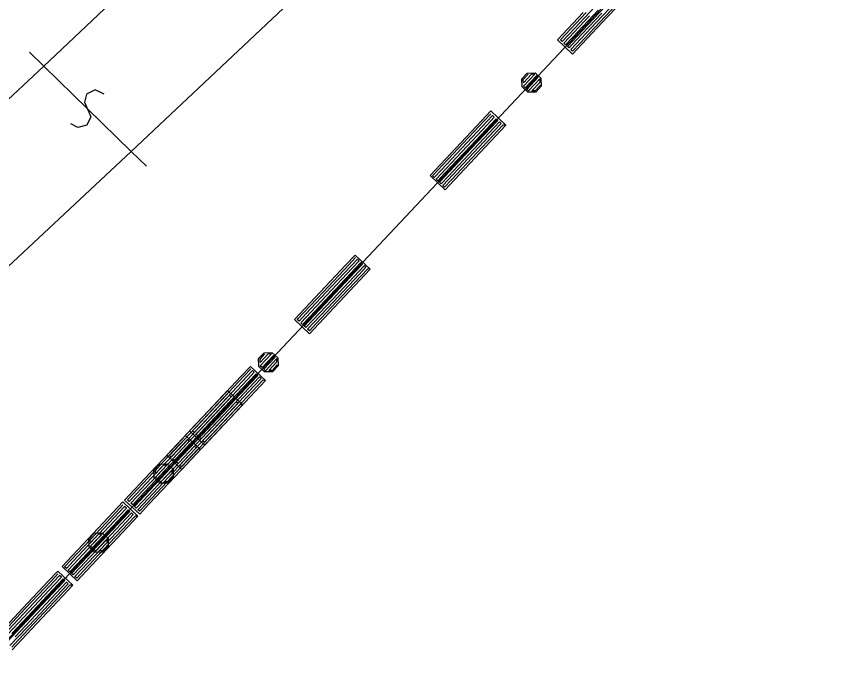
# Model space of a CAD drawing. Extents: x -266179 to -264727, y -1243225 to -1241702.
# Drawn here: x -265565.75 to -265537.77, y -1243143.54 to -1243120.99 of the extents above; entities that cross this region are included whole.
import ezdxf

# ---------------------------------------------------------------- set-up
doc = ezdxf.new("R2010")
doc.units = 0
for name, color, linetype in [('Vrstva 1', 7, 'Continuous'), ('Vrstva 19', 7, 'Continuous'), ('Vrstva 2', 7, 'Continuous'), ('Vrstva 21', 7, 'Continuous')]:
    doc.layers.add(name, color=color, linetype=linetype)

msp = doc.modelspace()

# ---------------------------------------------------------------- linework, layer by layer
at = {"layer": 'Vrstva 1'}
for p, q in [((-265537.77, -1243112), (-265552.77, -1243127.96)), ((-265552.77, -1243127.96), (-265565.22, -1243141.2)), ((-265565.22, -1243141.2), (-265567.42, -1243143.54))]:
    msp.add_line(p, q, dxfattribs=at)
at = {"layer": 'Vrstva 19'}
for p, q in [((-265537.77, -1243112), (-265552.77, -1243127.96)), ((-265552.77, -1243127.96), (-265565.22, -1243141.2)), ((-265565.22, -1243141.2), (-265567.42, -1243143.54))]:
    msp.add_line(p, q, dxfattribs=at)
for points in [[(-265544.879, -1243120.075), (-265545.749, -1243121), (-265546.618, -1243121.926), (-265546.933, -1243122.261), (-265547.444, -1243121.782), (-265546.574, -1243120.856)], [(-265545.95, -1243120.879), (-265546.82, -1243121.805), (-265547.053, -1243122.052), (-265547.111, -1243121.998), (-265546.242, -1243121.072), (-265545.372, -1243120.147)], [(-265544.964, -1243120.063), (-265545.834, -1243120.989), (-265546.704, -1243121.914), (-265546.936, -1243122.162), (-265546.995, -1243122.107), (-265546.125, -1243121.182), (-265545.255, -1243120.256)], [(-265546.184, -1243120.66), (-265547.053, -1243121.585), (-265547.286, -1243121.833), (-265547.345, -1243121.778), (-265546.475, -1243120.853)], [(-265546.067, -1243120.77), (-265546.937, -1243121.695), (-265547.17, -1243121.943), (-265547.228, -1243121.888), (-265546.358, -1243120.963)], [(-265547.996, -1243123.348), (-265548.181, -1243123.545), (-265548.45, -1243123.553), (-265548.646, -1243123.368), (-265548.655, -1243123.1), (-265548.47, -1243122.903), (-265548.201, -1243122.895), (-265548.005, -1243123.079), (-265547.996, -1243123.348), (-265548.032, -1243123.328), (-265548.197, -1243123.503), (-265548.31, -1243123.506), (-265548.036, -1243123.215), (-265548.039, -1243123.102), (-265548.423, -1243123.51), (-265548.481, -1243123.455), (-265548.098, -1243123.047), (-265548.156, -1243122.992), (-265548.539, -1243123.4), (-265548.598, -1243123.345), (-265548.214, -1243122.937), (-265548.327, -1243122.941), (-265548.601, -1243123.232), (-265548.605, -1243123.119), (-265548.44, -1243122.944)], [(-265549.193, -1243124.666), (-265550.063, -1243125.591), (-265550.933, -1243126.516), (-265551.248, -1243126.852), (-265551.758, -1243126.372), (-265550.888, -1243125.447), (-265550.019, -1243124.521), (-265549.703, -1243124.186), (-265549.193, -1243124.666), (-265549.292, -1243124.669), (-265550.162, -1243125.594), (-265551.032, -1243126.52), (-265551.265, -1243126.767), (-265551.323, -1243126.713), (-265550.453, -1243125.787), (-265549.584, -1243124.862), (-265549.351, -1243124.614), (-265549.409, -1243124.559), (-265550.279, -1243125.485), (-265551.148, -1243126.41), (-265551.381, -1243126.658), (-265551.44, -1243126.603), (-265550.57, -1243125.677), (-265549.7, -1243124.752), (-265549.467, -1243124.504), (-265549.526, -1243124.45), (-265550.395, -1243125.375), (-265551.265, -1243126.3), (-265551.498, -1243126.548), (-265551.556, -1243126.493), (-265550.686, -1243125.568), (-265549.817, -1243124.642), (-265549.584, -1243124.395), (-265549.642, -1243124.34), (-265550.512, -1243125.265), (-265551.382, -1243126.191), (-265551.614, -1243126.439), (-265551.673, -1243126.384), (-265550.803, -1243125.458), (-265549.933, -1243124.533), (-265549.7, -1243124.285)], [(-265553.783, -1243129.547), (-265554.653, -1243130.472), (-265555.523, -1243131.397), (-265555.838, -1243131.733), (-265556.348, -1243131.253), (-265555.478, -1243130.328), (-265554.608, -1243129.402), (-265554.293, -1243129.067), (-265553.783, -1243129.547), (-265553.868, -1243129.535), (-265554.738, -1243130.461), (-265555.608, -1243131.386), (-265555.841, -1243131.634), (-265555.899, -1243131.579), (-265555.029, -1243130.653), (-265554.16, -1243129.728), (-265553.927, -1243129.48), (-265553.985, -1243129.426), (-265554.855, -1243130.351), (-265555.725, -1243131.276), (-265555.957, -1243131.524), (-265556.016, -1243131.469), (-265555.146, -1243130.544), (-265554.276, -1243129.618), (-265554.043, -1243129.371), (-265554.102, -1243129.316), (-265554.971, -1243130.241), (-265555.841, -1243131.167), (-265556.074, -1243131.415), (-265556.132, -1243131.36), (-265555.263, -1243130.434), (-265554.393, -1243129.509), (-265554.16, -1243129.261), (-265554.218, -1243129.206), (-265555.088, -1243130.132), (-265555.958, -1243131.057), (-265556.191, -1243131.305), (-265556.249, -1243131.25), (-265555.379, -1243130.325), (-265554.509, -1243129.399), (-265554.277, -1243129.152)], [(-265556.901, -1243132.82), (-265557.085, -1243133.016), (-265557.354, -1243133.025), (-265557.551, -1243132.84), (-265557.559, -1243132.571), (-265557.374, -1243132.375), (-265557.106, -1243132.366), (-265556.909, -1243132.551), (-265556.901, -1243132.82), (-265556.937, -1243132.8), (-265557.101, -1243132.974), (-265557.214, -1243132.978), (-265556.94, -1243132.687), (-265556.944, -1243132.573), (-265557.327, -1243132.982), (-265557.385, -1243132.927), (-265557.002, -1243132.519), (-265557.06, -1243132.464), (-265557.444, -1243132.872), (-265557.502, -1243132.817), (-265557.118, -1243132.409), (-265557.232, -1243132.413), (-265557.505, -1243132.704), (-265557.509, -1243132.591), (-265557.345, -1243132.416)], [(-265557.328, -1243133.316), (-265558.197, -1243134.241), (-265559.067, -1243135.167), (-265559.382, -1243135.502), (-265559.892, -1243135.023), (-265559.023, -1243134.097), (-265558.153, -1243133.172), (-265557.838, -1243132.837), (-265557.328, -1243133.316), (-265557.413, -1243133.304), (-265558.283, -1243134.23), (-265559.152, -1243135.155), (-265559.385, -1243135.403), (-265559.444, -1243135.348), (-265558.574, -1243134.423), (-265557.704, -1243133.497), (-265557.471, -1243133.25), (-265557.53, -1243133.195), (-265558.399, -1243134.12), (-265559.269, -1243135.046), (-265559.502, -1243135.294), (-265559.56, -1243135.239), (-265558.69, -1243134.313), (-265557.821, -1243133.388), (-265557.588, -1243133.14), (-265557.646, -1243133.085), (-265558.516, -1243134.011), (-265559.386, -1243134.936), (-265559.618, -1243135.184), (-265559.677, -1243135.129), (-265558.807, -1243134.204), (-265557.937, -1243133.278), (-265557.704, -1243133.031), (-265557.763, -1243132.976), (-265558.632, -1243133.901), (-265559.502, -1243134.827), (-265559.735, -1243135.074), (-265559.793, -1243135.02), (-265558.924, -1243134.094), (-265558.054, -1243133.169), (-265557.821, -1243132.921)], [(-265558.098, -1243134.137), (-265558.967, -1243135.063), (-265559.837, -1243135.988), (-265560.152, -1243136.323), (-265560.662, -1243135.844), (-265559.793, -1243134.919), (-265558.923, -1243133.993), (-265558.608, -1243133.658), (-265558.098, -1243134.137), (-265558.197, -1243134.14), (-265559.066, -1243135.066), (-265559.936, -1243135.991), (-265560.169, -1243136.239), (-265560.227, -1243136.184), (-265559.358, -1243135.259), (-265558.488, -1243134.333), (-265558.255, -1243134.086), (-265558.313, -1243134.031), (-265559.183, -1243134.956), (-265560.053, -1243135.882), (-265560.286, -1243136.129), (-265560.344, -1243136.075), (-265559.474, -1243135.149), (-265558.604, -1243134.224), (-265558.372, -1243133.976), (-265558.43, -1243133.921), (-265559.3, -1243134.847), (-265560.169, -1243135.772), (-265560.402, -1243136.02), (-265560.46, -1243135.965), (-265559.591, -1243135.04), (-265558.721, -1243134.114), (-265558.488, -1243133.866), (-265558.546, -1243133.812), (-265559.416, -1243134.737), (-265560.286, -1243135.663), (-265560.519, -1243135.91), (-265560.577, -1243135.856), (-265559.707, -1243134.93), (-265558.838, -1243134.005), (-265558.605, -1243133.757)], [(-265559.528, -1243135.656), (-265560.398, -1243136.581), (-265561.268, -1243137.506), (-265561.583, -1243137.842), (-265562.093, -1243137.362), (-265561.223, -1243136.437), (-265560.353, -1243135.511), (-265560.038, -1243135.176), (-265559.528, -1243135.656), (-265559.613, -1243135.644), (-265560.483, -1243136.57), (-265561.353, -1243137.495), (-265561.586, -1243137.743), (-265561.644, -1243137.688), (-265560.774, -1243136.763), (-265559.904, -1243135.837), (-265559.672, -1243135.589), (-265559.73, -1243135.535), (-265560.6, -1243136.46), (-265561.469, -1243137.385), (-265561.702, -1243137.633), (-265561.761, -1243137.578), (-265560.891, -1243136.653), (-265560.021, -1243135.727), (-265559.788, -1243135.48), (-265559.847, -1243135.425), (-265560.716, -1243136.35), (-265561.586, -1243137.276), (-265561.819, -1243137.524), (-265561.877, -1243137.469), (-265561.007, -1243136.543), (-265560.138, -1243135.618), (-265559.905, -1243135.37), (-265559.963, -1243135.315), (-265560.833, -1243136.241), (-265561.703, -1243137.166), (-265561.935, -1243137.414), (-265561.994, -1243137.359), (-265561.124, -1243136.434), (-265560.254, -1243135.508), (-265560.021, -1243135.261)], [(-265560.445, -1243136.589), (-265560.63, -1243136.786), (-265560.899, -1243136.794), (-265561.095, -1243136.609), (-265561.104, -1243136.341), (-265560.919, -1243136.144), (-265560.65, -1243136.136), (-265560.453, -1243136.321), (-265560.445, -1243136.589), (-265560.481, -1243136.569), (-265560.645, -1243136.744), (-265560.758, -1243136.747), (-265560.485, -1243136.456), (-265560.488, -1243136.343), (-265560.872, -1243136.751), (-265560.93, -1243136.696), (-265560.546, -1243136.288), (-265560.605, -1243136.233), (-265560.988, -1243136.641), (-265561.046, -1243136.587), (-265560.663, -1243136.178), (-265560.776, -1243136.182), (-265561.05, -1243136.473), (-265561.053, -1243136.36), (-265560.889, -1243136.186)], [(-265561.642, -1243137.907), (-265562.512, -1243138.832), (-265563.382, -1243139.758), (-265563.697, -1243140.093), (-265564.207, -1243139.613), (-265563.337, -1243138.688), (-265562.467, -1243137.763), (-265562.152, -1243137.427), (-265561.642, -1243137.907), (-265561.741, -1243137.91), (-265562.611, -1243138.835), (-265563.481, -1243139.761), (-265563.713, -1243140.008), (-265563.772, -1243139.954), (-265562.902, -1243139.028), (-265562.032, -1243138.103), (-265561.799, -1243137.855), (-265561.858, -1243137.8), (-265562.727, -1243138.726), (-265563.597, -1243139.651), (-265563.83, -1243139.899), (-265563.888, -1243139.844), (-265563.019, -1243138.919), (-265562.149, -1243137.993), (-265561.916, -1243137.745), (-265561.974, -1243137.691), (-265562.844, -1243138.616), (-265563.714, -1243139.542), (-265563.947, -1243139.789), (-265564.005, -1243139.734), (-265563.135, -1243138.809), (-265562.265, -1243137.884), (-265562.033, -1243137.636), (-265562.091, -1243137.581), (-265562.961, -1243138.507), (-265563.83, -1243139.432), (-265564.063, -1243139.68), (-265564.122, -1243139.625), (-265563.252, -1243138.699), (-265562.382, -1243137.774), (-265562.149, -1243137.526)], [(-265562.645, -1243138.929), (-265562.83, -1243139.125), (-265563.099, -1243139.134), (-265563.296, -1243138.949), (-265563.304, -1243138.68), (-265563.119, -1243138.484), (-265562.851, -1243138.475), (-265562.654, -1243138.66), (-265562.645, -1243138.929), (-265562.681, -1243138.909), (-265562.846, -1243139.084), (-265562.959, -1243139.087), (-265562.685, -1243138.796), (-265562.688, -1243138.682), (-265563.072, -1243139.091), (-265563.13, -1243139.036), (-265562.747, -1243138.628), (-265562.805, -1243138.573), (-265563.189, -1243138.981), (-265563.247, -1243138.926), (-265562.863, -1243138.518), (-265562.976, -1243138.522), (-265563.25, -1243138.813), (-265563.254, -1243138.7), (-265563.09, -1243138.525)], [(-265566.407, -1243141.953), (-265565.537, -1243141.028), (-265564.668, -1243140.102), (-265564.353, -1243139.767), (-265563.843, -1243140.246), (-265563.942, -1243140.249), (-265564.811, -1243141.175), (-265565.681, -1243142.1), (-265565.914, -1243142.348)], [(-265566.322, -1243141.965), (-265565.452, -1243141.039), (-265564.582, -1243140.114), (-265564.35, -1243139.866)], [(-265566.205, -1243142.074), (-265565.336, -1243141.149), (-265564.466, -1243140.223), (-265564.233, -1243139.975), (-265564.291, -1243139.921), (-265565.161, -1243140.846), (-265566.031, -1243141.772)], [(-265566.089, -1243142.184), (-265565.219, -1243141.258), (-265564.349, -1243140.333), (-265564.116, -1243140.085), (-265564.175, -1243140.03), (-265565.044, -1243140.956), (-265565.914, -1243141.881)], [(-265565.972, -1243142.293), (-265565.102, -1243141.368), (-265564.233, -1243140.442), (-265564, -1243140.195), (-265564.058, -1243140.14), (-265564.928, -1243141.065), (-265565.798, -1243141.991)], [(-265563.843, -1243140.246), (-265564.712, -1243141.172), (-265565.582, -1243142.097), (-265565.897, -1243142.432)]]:
    msp.add_lwpolyline(points, dxfattribs=at)
at = {"layer": 'Vrstva 2'}
for p, q in [((-265564.83, -1243122.67), (-265546.72, -1243105.56)), ((-265561.87, -1243125.56), (-265543.97, -1243108.65)), ((-265565.31, -1243122.2), (-265564.83, -1243122.67)), ((-265582.84, -1243139.51), (-265564.83, -1243122.67)), ((-265564.83, -1243122.67), (-265561.87, -1243125.56)), ((-265580.02, -1243142.51), (-265561.87, -1243125.56)), ((-265561.87, -1243125.56), (-265561.35, -1243126.06))]:
    msp.add_line(p, q, dxfattribs=at)
msp.add_lwpolyline([(-265562.79, -1243123.613), (-265563.089, -1243123.475), (-265563.377, -1243123.613), (-265563.452, -1243123.89), (-265563.234, -1243124.382), (-265563.372, -1243124.667), (-265563.675, -1243124.748), (-265563.91, -1243124.617)], dxfattribs=at)
at = {"layer": 'Vrstva 21'}
for p, q in [((-265537.77, -1243112), (-265552.77, -1243127.96)), ((-265552.77, -1243127.96), (-265565.22, -1243141.2)), ((-265565.22, -1243141.2), (-265567.42, -1243143.54))]:
    msp.add_line(p, q, dxfattribs=at)

doc.saveas('drawing.dxf')
